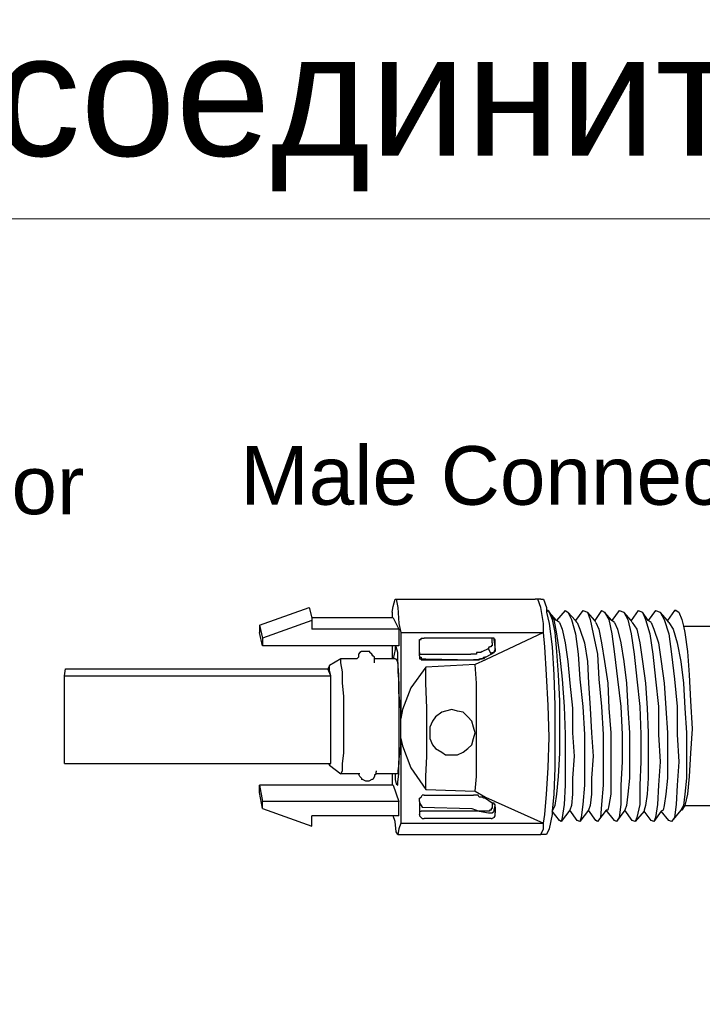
# Model space of a CAD drawing. Header units: millimetres. Extents: x 1114507 to 93926427, y 174473 to 817039.
# Tile 445 of 483: x 2220054 to 2223153, y 769243 to 773715. Entities that reach past the tile are written whole.
import ezdxf

# ---------------------------------------------------------------- set-up
doc = ezdxf.new("R2010")
doc.units = ezdxf.units.MM
doc.styles.add('Arial$001', font='arial.ttf', dxfattribs={"height": 2.041488})

msp = doc.modelspace()

# ---------------------------------------------------------------- linework, layer by layer
at = {"color": 7, "linetype": 'Continuous', "lineweight": 9, "elevation": -2718483}
msp.add_lwpolyline([(2210427, 772809.4), (2229627.9, 772809.4), (2229626.2, 763992.8), (2210427, 763992.8)], close=True, dxfattribs=at)
at = {"color": 7, "linetype": 'Continuous', "lineweight": -2, "elevation": -2718483}
for points in [[(2221745, 771023.9), (2221750.2, 771049.7), (2221750.2, 771049.7)], [(2221750.2, 771049.7), (2221757.9, 771083.3), (2221757.9, 771083.3)], [(2221757.9, 771083.3), (2221763.1, 771083.3), (2221763.1, 771083.3)], [(2221757.9, 771083.3), (2222393.6, 771083.3), (2222393.6, 771083.3)], [(2221763.1, 771083.3), (2221770.8, 771044.6), (2221770.8, 771044.6)], [(2222419.4, 771083.3), (2222393.6, 771083.3), (2222393.6, 771083.3)], [(2222406.5, 771083.3), (2222393.6, 771083.3), (2222393.6, 771083.3)], [(2222419.4, 771044.6), (2222406.5, 771083.3), (2222406.5, 771083.3)], [(2222419.4, 771083.3), (2222432.3, 771083.3), (2222432.3, 771083.3)], [(2222432.3, 771083.3), (2222445.3, 771044.6), (2222445.3, 771044.6)], [(2221142.9, 770964.5), (2221367.7, 771044.6), (2221367.7, 771044.6)], [(2221367.7, 771044.6), (2221380.6, 770998), (2221380.6, 770998)], [(2221745, 771023.9), (2221745, 770998), (2221745, 770998)], [(2221770.8, 771044.6), (2221776, 770972.2), (2221776, 770972.2)], [(2222432.3, 770972.2), (2222419.4, 771044.6), (2222419.4, 771044.6)], [(2222445.3, 771044.6), (2222445.3, 771031.6), (2222445.3, 771031.6)], [(2222453, 771031.6), (2222445.3, 771031.6), (2222445.3, 771031.6)], [(2222445.3, 771023.9), (2222453, 771031.6), (2222453, 771031.6)], [(2222445.3, 771031.6), (2222445.3, 771023.9), (2222445.3, 771023.9)], [(2222445.3, 771023.9), (2222458.2, 770972.2), (2222458.2, 770972.2)], [(2222453, 771031.6), (2222458.2, 771023.9), (2222458.2, 771023.9)], [(2222458.2, 771023.9), (2222471.1, 770990.3), (2222471.1, 770990.3)], [(2222458.2, 771023.9), (2222478.8, 770990.3), (2222478.8, 770990.3)], [(2222491.8, 770985.1), (2222458.2, 771023.9), (2222458.2, 771023.9)], [(2222530.5, 771031.6), (2222491.8, 770985.1), (2222491.8, 770985.1)], [(2222530.5, 771031.6), (2222543.4, 771023.9), (2222543.4, 771023.9)], [(2222543.4, 771023.9), (2222558.9, 770990.3), (2222558.9, 770990.3)], [(2222577, 770985.1), (2222543.4, 771023.9), (2222543.4, 771023.9)], [(2222610.6, 771031.6), (2222577, 770985.1), (2222577, 770985.1)], [(2222610.6, 771031.6), (2222631.3, 771023.9), (2222631.3, 771023.9)], [(2222631.3, 771023.9), (2222644.2, 770990.3), (2222644.2, 770990.3)], [(2222664.9, 770985.1), (2222631.3, 771023.9), (2222631.3, 771023.9)], [(2222695.9, 771031.6), (2222664.9, 770985.1), (2222664.9, 770985.1)], [(2222695.9, 771031.6), (2222708.8, 771023.9), (2222708.8, 771023.9)], [(2222708.8, 771023.9), (2222729.5, 770990.3), (2222729.5, 770990.3)], [(2222742.4, 770985.1), (2222708.8, 771023.9), (2222708.8, 771023.9)], [(2222776, 771031.6), (2222742.4, 770985.1), (2222742.4, 770985.1)], [(2222776, 771031.6), (2222796.7, 771023.9), (2222796.7, 771023.9)], [(2222796.7, 771023.9), (2222814.8, 770990.3), (2222814.8, 770990.3)], [(2222830.3, 770985.1), (2222796.7, 771023.9), (2222796.7, 771023.9)], [(2222861.3, 771031.6), (2222830.3, 770985.1), (2222830.3, 770985.1)], [(2222861.3, 771031.6), (2222881.9, 771023.9), (2222881.9, 771023.9)], [(2222881.9, 771023.9), (2222894.9, 770990.3), (2222894.9, 770990.3)], [(2222907.8, 770985.1), (2222881.9, 771023.9), (2222881.9, 771023.9)], [(2222941.4, 771031.6), (2222907.8, 770985.1), (2222907.8, 770985.1)], [(2222941.4, 771031.6), (2222962.1, 771023.9), (2222962.1, 771023.9)], [(2222962.1, 771023.9), (2222980.1, 770990.3), (2222980.1, 770990.3)], [(2222995.6, 770985.1), (2222962.1, 771023.9), (2222962.1, 771023.9)], [(2223026.7, 771031.6), (2222995.6, 770985.1), (2222995.6, 770985.1)], [(2223034.4, 771031.6), (2223026.7, 771031.6), (2223026.7, 771031.6)], [(2223026.7, 771031.6), (2223034.4, 771031.6), (2223034.4, 771031.6)], [(2223034.4, 771031.6), (2223047.3, 771023.9), (2223047.3, 771023.9)], [(2223034.4, 771031.6), (2223047.3, 771023.9), (2223047.3, 771023.9)], [(2223047.3, 771023.9), (2223060.2, 770990.3), (2223060.2, 770990.3)], [(2221142.9, 770964.5), (2221142.9, 770930.9), (2221142.9, 770930.9)], [(2221142.9, 770964.5), (2221155.8, 770905), (2221155.8, 770905)], [(2221380.6, 770985.1), (2221155.8, 770905), (2221155.8, 770905)], [(2221745, 770998), (2221380.6, 770998), (2221380.6, 770998)], [(2221380.6, 770998), (2221380.6, 770985.1), (2221380.6, 770985.1)], [(2221380.6, 770985.1), (2221380.6, 770946.4), (2221380.6, 770946.4)], [(2221750.2, 770998), (2221745, 770998), (2221745, 770998)], [(2221750.2, 770998), (2221776, 770946.4), (2221776, 770946.4)], [(2221776, 770972.2), (2221783.7, 770930.9), (2221783.7, 770930.9)], [(2222432.3, 770930.9), (2222432.3, 770972.2), (2222432.3, 770972.2)], [(2222458.2, 770972.2), (2222471.1, 770866.3), (2222471.1, 770866.3)], [(2222471.1, 770990.3), (2222484, 770930.9), (2222484, 770930.9)], [(2222478.8, 770990.3), (2222491.8, 770925.7), (2222491.8, 770925.7)], [(2222504.7, 770977.4), (2222491.8, 770985.1), (2222491.8, 770985.1)], [(2222504.7, 770977.4), (2222517.6, 770946.4), (2222517.6, 770946.4)], [(2222558.9, 770990.3), (2222577, 770925.7), (2222577, 770925.7)], [(2222584.8, 770977.4), (2222577, 770985.1), (2222577, 770985.1)], [(2222584.8, 770977.4), (2222597.7, 770946.4), (2222597.7, 770946.4)], [(2222644.2, 770990.3), (2222657.1, 770925.7), (2222657.1, 770925.7)], [(2222670.1, 770977.4), (2222664.9, 770985.1), (2222664.9, 770985.1)], [(2222670.1, 770977.4), (2222683, 770946.4), (2222683, 770946.4)], [(2222729.5, 770990.3), (2222742.4, 770925.7), (2222742.4, 770925.7)], [(2222755.3, 770977.4), (2222742.4, 770985.1), (2222742.4, 770985.1)], [(2222755.3, 770977.4), (2222768.3, 770946.4), (2222768.3, 770946.4)], [(2222814.8, 770990.3), (2222830.3, 770925.7), (2222830.3, 770925.7)], [(2222835.4, 770977.4), (2222830.3, 770985.1), (2222830.3, 770985.1)], [(2222835.4, 770977.4), (2222856.1, 770946.4), (2222856.1, 770946.4)], [(2222894.9, 770990.3), (2222915.5, 770925.7), (2222915.5, 770925.7)], [(2222920.7, 770977.4), (2222907.8, 770985.1), (2222907.8, 770985.1)], [(2222920.7, 770977.4), (2222933.6, 770946.4), (2222933.6, 770946.4)], [(2222980.1, 770990.3), (2223000.8, 770925.7), (2223000.8, 770925.7)], [(2223000.8, 770977.4), (2222995.6, 770985.1), (2222995.6, 770985.1)], [(2223000.8, 770977.4), (2223021.5, 770946.4), (2223021.5, 770946.4)], [(2223060.2, 770990.3), (2223068, 770959.3), (2223068, 770959.3)], [(2221155.8, 770871.4), (2221142.9, 770930.9), (2221142.9, 770930.9)], [(2221776, 770946.4), (2221380.6, 770946.4), (2221380.6, 770946.4)], [(2221776, 770946.4), (2221776, 770871.4), (2221776, 770871.4)], [(2221783.7, 770930.9), (2221783.7, 770540.7), (2221783.7, 770540.7)], [(2221783.7, 770930.9), (2222432.3, 770930.9), (2222432.3, 770930.9)], [(2222432.3, 770930.9), (2222168.8, 770806.8), (2222168.8, 770806.8)], [(2222437.5, 770866.3), (2222432.3, 770930.9), (2222432.3, 770930.9)], [(2222484, 770930.9), (2222491.8, 770845.6), (2222491.8, 770845.6)], [(2222491.8, 770925.7), (2222504.7, 770832.7), (2222504.7, 770832.7)], [(2222517.6, 770946.4), (2222530.5, 770884.4), (2222530.5, 770884.4)], [(2222577, 770925.7), (2222590, 770832.7), (2222590, 770832.7)], [(2222597.7, 770946.4), (2222618.4, 770884.4), (2222618.4, 770884.4)], [(2222657.1, 770925.7), (2222677.8, 770832.7), (2222677.8, 770832.7)], [(2222683, 770946.4), (2222695.9, 770884.4), (2222695.9, 770884.4)], [(2222742.4, 770925.7), (2222755.3, 770832.7), (2222755.3, 770832.7)], [(2222768.3, 770946.4), (2222783.8, 770884.4), (2222783.8, 770884.4)], [(2222830.3, 770925.7), (2222843.2, 770832.7), (2222843.2, 770832.7)], [(2222856.1, 770946.4), (2222869, 770884.4), (2222869, 770884.4)], [(2222915.5, 770925.7), (2222928.5, 770832.7), (2222928.5, 770832.7)], [(2222933.6, 770946.4), (2222954.3, 770884.4), (2222954.3, 770884.4)], [(2223000.8, 770925.7), (2223013.7, 770832.7), (2223013.7, 770832.7)], [(2223021.5, 770946.4), (2223039.6, 770884.4), (2223039.6, 770884.4)], [(2223068, 770959.3), (2223530.5, 770959.3), (2223530.5, 770959.3)], [(2223068, 770959.3), (2223073.2, 770930.9), (2223073.2, 770930.9)], [(2223073.2, 770930.9), (2223086.1, 770845.6), (2223086.1, 770845.6)], [(2221155.8, 770905), (2221155.8, 770871.4), (2221155.8, 770871.4)], [(2221745, 770871.4), (2221155.8, 770871.4), (2221155.8, 770871.4)], [(2221776, 770871.4), (2221745, 770871.4), (2221745, 770871.4)], [(2221745, 770871.4), (2221745, 770812), (2221745, 770812)], [(2221869, 770899.9), (2221876.8, 770899.9), (2221876.8, 770899.9)], [(2221869, 770892.1), (2221869, 770899.9), (2221869, 770899.9)], [(2221869, 770884.4), (2221869, 770892.1), (2221869, 770892.1)], [(2221869, 770884.4), (2221869, 770886.9), (2221869, 770886.9)], [(2221869, 770840.4), (2221869, 770884.4), (2221869, 770884.4)], [(2221876.8, 770899.9), (2221876.8, 770905), (2221876.8, 770905)], [(2221876.8, 770905), (2221881.9, 770905), (2221881.9, 770905)], [(2221881.9, 770905), (2221889.7, 770905), (2221889.7, 770905)], [(2222194.6, 770905), (2221889.7, 770905), (2221889.7, 770905)], [(2222199.8, 770905), (2222194.6, 770905), (2222194.6, 770905)], [(2222194.6, 770871.4), (2222194.6, 770866.3), (2222194.6, 770866.3)], [(2222199.8, 770871.4), (2222194.6, 770871.4), (2222194.6, 770871.4)], [(2222199.8, 770884.4), (2222199.8, 770905), (2222199.8, 770905)], [(2222207.5, 770905), (2222199.8, 770905), (2222199.8, 770905)], [(2222199.8, 770884.4), (2222199.8, 770886.9), (2222199.8, 770886.9)], [(2222199.8, 770884.4), (2222199.8, 770879.2), (2222199.8, 770879.2)], [(2222199.8, 770879.2), (2222199.8, 770871.4), (2222199.8, 770871.4)], [(2222207.5, 770899.9), (2222207.5, 770905), (2222207.5, 770905)], [(2222212.7, 770866.3), (2222207.5, 770899.9), (2222207.5, 770899.9)], [(2222212.7, 770899.9), (2222207.5, 770899.9), (2222207.5, 770899.9)], [(2222212.7, 770892.1), (2222212.7, 770899.9), (2222212.7, 770899.9)], [(2222212.7, 770884.4), (2222212.7, 770892.1), (2222212.7, 770892.1)], [(2222212.7, 770884.4), (2222212.7, 770886.9), (2222212.7, 770886.9)], [(2222212.7, 770858.5), (2222212.7, 770884.4), (2222212.7, 770884.4)], [(2222530.5, 770884.4), (2222543.4, 770799.1), (2222543.4, 770799.1)], [(2222618.4, 770884.4), (2222631.3, 770799.1), (2222631.3, 770799.1)], [(2222695.9, 770884.4), (2222708.8, 770799.1), (2222708.8, 770799.1)], [(2222783.8, 770884.4), (2222796.7, 770799.1), (2222796.7, 770799.1)], [(2222869, 770884.4), (2222881.9, 770799.1), (2222881.9, 770799.1)], [(2222954.3, 770884.4), (2222967.2, 770799.1), (2222967.2, 770799.1)], [(2223039.6, 770884.4), (2223055.1, 770799.1), (2223055.1, 770799.1)], [(2221597.7, 770840.4), (2221592.5, 770832.7), (2221592.5, 770832.7)], [(2221592.5, 770832.7), (2221592.5, 770819.8), (2221592.5, 770819.8)], [(2221605.4, 770845.6), (2221597.7, 770840.4), (2221597.7, 770840.4)], [(2221610.6, 770845.6), (2221605.4, 770845.6), (2221605.4, 770845.6)], [(2221626.1, 770845.6), (2221610.6, 770845.6), (2221610.6, 770845.6)], [(2221631.3, 770845.6), (2221626.1, 770845.6), (2221626.1, 770845.6)], [(2221644.2, 770845.6), (2221631.3, 770845.6), (2221631.3, 770845.6)], [(2221644.2, 770840.4), (2221644.2, 770845.6), (2221644.2, 770845.6)], [(2221652, 770832.7), (2221644.2, 770840.4), (2221644.2, 770840.4)], [(2221657.1, 770824.9), (2221652, 770832.7), (2221652, 770832.7)], [(2221757.9, 770853.3), (2221750.2, 770812), (2221750.2, 770812)], [(2221763.1, 770866.3), (2221757.9, 770866.3), (2221757.9, 770866.3)], [(2221757.9, 770866.3), (2221757.9, 770853.3), (2221757.9, 770853.3)], [(2221770.8, 770840.4), (2221763.1, 770866.3), (2221763.1, 770866.3)], [(2221770.8, 770799.1), (2221770.8, 770840.4), (2221770.8, 770840.4)], [(2221869, 770840.4), (2221869, 770832.7), (2221869, 770832.7)], [(2221869, 770824.9), (2221869, 770840.4), (2221869, 770840.4)], [(2221869, 770832.7), (2221876.8, 770832.7), (2221876.8, 770832.7)], [(2221869, 770824.9), (2221869, 770827.5), (2221869, 770827.5)], [(2221869, 770824.9), (2221869, 770827.5), (2221869, 770827.5)], [(2221869, 770824.9), (2221869, 770827.5), (2221869, 770827.5)], [(2221876.8, 770832.7), (2222101.6, 770832.7), (2222101.6, 770832.7)], [(2222106.7, 770832.7), (2222101.6, 770832.7), (2222101.6, 770832.7)], [(2222114.5, 770832.7), (2222106.7, 770832.7), (2222106.7, 770832.7)], [(2222122.3, 770832.7), (2222114.5, 770832.7), (2222114.5, 770832.7)], [(2222127.4, 770832.7), (2222122.3, 770832.7), (2222122.3, 770832.7)], [(2222127.4, 770840.4), (2222127.4, 770832.7), (2222127.4, 770832.7)], [(2222135.2, 770840.4), (2222127.4, 770840.4), (2222127.4, 770840.4)], [(2222140.3, 770840.4), (2222135.2, 770840.4), (2222135.2, 770840.4)], [(2222148.1, 770840.4), (2222140.3, 770840.4), (2222140.3, 770840.4)], [(2222153.3, 770845.6), (2222148.1, 770840.4), (2222148.1, 770840.4)], [(2222153.3, 770845.6), (2222181.7, 770858.5), (2222181.7, 770858.5)], [(2222168.8, 770819.8), (2222194.6, 770832.7), (2222194.6, 770832.7)], [(2222168.8, 770819.8), (2222194.6, 770832.7), (2222194.6, 770832.7)], [(2222181.7, 770858.5), (2222186.9, 770866.3), (2222186.9, 770866.3)], [(2222194.6, 770832.7), (2222181.7, 770858.5), (2222181.7, 770858.5)], [(2222194.6, 770866.3), (2222186.9, 770866.3), (2222186.9, 770866.3)], [(2222194.6, 770832.7), (2222199.8, 770840.4), (2222199.8, 770840.4)], [(2222194.6, 770832.7), (2222207.5, 770840.4), (2222207.5, 770840.4)], [(2222199.8, 770840.4), (2222207.5, 770840.4), (2222207.5, 770840.4)], [(2222207.5, 770845.6), (2222212.7, 770853.3), (2222212.7, 770853.3)], [(2222207.5, 770840.4), (2222207.5, 770845.6), (2222207.5, 770845.6)], [(2222212.7, 770845.6), (2222207.5, 770845.6), (2222207.5, 770845.6)], [(2222207.5, 770845.6), (2222207.5, 770840.4), (2222207.5, 770840.4)], [(2222212.7, 770858.5), (2222212.7, 770866.3), (2222212.7, 770866.3)], [(2222212.7, 770853.3), (2222212.7, 770858.5), (2222212.7, 770858.5)], [(2222212.7, 770858.5), (2222212.7, 770853.3), (2222212.7, 770853.3)], [(2222212.7, 770853.3), (2222212.7, 770845.6), (2222212.7, 770845.6)], [(2222445.3, 770739.6), (2222437.5, 770866.3), (2222437.5, 770866.3)], [(2222471.1, 770866.3), (2222478.8, 770739.6), (2222478.8, 770739.6)], [(2222491.8, 770845.6), (2222499.5, 770739.6), (2222499.5, 770739.6)], [(2222504.7, 770832.7), (2222517.6, 770719), (2222517.6, 770719)], [(2222590, 770832.7), (2222597.7, 770719), (2222597.7, 770719)], [(2222677.8, 770832.7), (2222683, 770719), (2222683, 770719)], [(2222755.3, 770832.7), (2222768.3, 770719), (2222768.3, 770719)], [(2222843.2, 770832.7), (2222856.1, 770719), (2222856.1, 770719)], [(2222928.5, 770832.7), (2222941.4, 770719), (2222941.4, 770719)], [(2223013.7, 770832.7), (2223026.7, 770719), (2223026.7, 770719)], [(2223086.1, 770845.6), (2223093.8, 770739.6), (2223093.8, 770739.6)], [(2221460.7, 770781), (2221453, 770765.5), (2221453, 770765.5)], [(2221512.4, 770812), (2221460.7, 770781), (2221460.7, 770781)], [(2221460.7, 770773.2), (2221460.7, 770781), (2221460.7, 770781)], [(2221512.4, 770793.9), (2221512.4, 770812), (2221512.4, 770812)], [(2221584.8, 770812), (2221512.4, 770812), (2221512.4, 770812)], [(2221520.2, 770752.6), (2221512.4, 770793.9), (2221512.4, 770793.9)], [(2221592.5, 770819.8), (2221584.8, 770812), (2221584.8, 770812)], [(2221664.9, 770819.8), (2221657.1, 770824.9), (2221657.1, 770824.9)], [(2221664.9, 770812), (2221664.9, 770819.8), (2221664.9, 770819.8)], [(2221745, 770812), (2221664.9, 770812), (2221664.9, 770812)], [(2221664.9, 770799.1), (2221664.9, 770812), (2221664.9, 770812)], [(2221664.9, 770793.9), (2221664.9, 770799.1), (2221664.9, 770799.1)], [(2221750.2, 770812), (2221745, 770812), (2221745, 770812)], [(2221757.9, 770812), (2221750.2, 770812), (2221750.2, 770812)], [(2221757.9, 770812), (2221763.1, 770812), (2221763.1, 770812)], [(2221763.1, 770812), (2221770.8, 770793.9), (2221770.8, 770793.9)], [(2221776, 770739.6), (2221770.8, 770799.1), (2221770.8, 770799.1)], [(2221770.8, 770793.9), (2221770.8, 770752.6), (2221770.8, 770752.6)], [(2221869, 770824.9), (2221869, 770819.8), (2221869, 770819.8)], [(2221869, 770824.9), (2221869, 770819.8), (2221869, 770819.8)], [(2221869, 770819.8), (2221876.8, 770819.8), (2221876.8, 770819.8)], [(2221869, 770819.8), (2221869, 770812), (2221869, 770812)], [(2221869, 770812), (2221876.8, 770812), (2221876.8, 770812)], [(2221876.8, 770819.8), (2221876.8, 770812), (2221876.8, 770812)], [(2221876.8, 770812), (2221881.9, 770812), (2221881.9, 770812)], [(2221876.8, 770812), (2221876.8, 770806.8), (2221876.8, 770806.8)], [(2221876.8, 770806.8), (2221881.9, 770806.8), (2221881.9, 770806.8)], [(2221881.9, 770812), (2221889.7, 770812), (2221889.7, 770812)], [(2221881.9, 770806.8), (2221889.7, 770806.8), (2221889.7, 770806.8)], [(2221889.7, 770812), (2221897.4, 770812), (2221897.4, 770812)], [(2221889.7, 770806.8), (2222114.5, 770806.8), (2222114.5, 770806.8)], [(2221897.4, 770812), (2222114.5, 770806.8), (2222114.5, 770806.8)], [(2222122.3, 770786.2), (2221897.4, 770773.2), (2221897.4, 770773.2)], [(2222114.5, 770806.8), (2222122.3, 770806.8), (2222122.3, 770806.8)], [(2222122.3, 770806.8), (2222114.5, 770806.8), (2222114.5, 770806.8)], [(2222122.3, 770806.8), (2222119.7, 770806.8), (2222119.7, 770806.8)], [(2222122.3, 770806.8), (2222127.4, 770806.8), (2222127.4, 770806.8)], [(2222127.4, 770806.8), (2222122.3, 770806.8), (2222122.3, 770806.8)], [(2222168.8, 770806.8), (2222122.3, 770786.2), (2222122.3, 770786.2)], [(2222127.4, 770700.9), (2222122.3, 770786.2), (2222122.3, 770786.2)], [(2222127.4, 770806.8), (2222135.2, 770806.8), (2222135.2, 770806.8)], [(2222135.2, 770806.8), (2222127.4, 770806.8), (2222127.4, 770806.8)], [(2222135.2, 770806.8), (2222140.3, 770806.8), (2222140.3, 770806.8)], [(2222140.3, 770806.8), (2222135.2, 770806.8), (2222135.2, 770806.8)], [(2222140.3, 770806.8), (2222140.3, 770812), (2222140.3, 770812)], [(2222140.3, 770812), (2222148.1, 770812), (2222148.1, 770812)], [(2222148.1, 770812), (2222140.3, 770806.8), (2222140.3, 770806.8)], [(2222148.1, 770812), (2222153.3, 770812), (2222153.3, 770812)], [(2222153.3, 770812), (2222148.1, 770812), (2222148.1, 770812)], [(2222153.3, 770812), (2222161, 770819.8), (2222161, 770819.8)], [(2222161, 770812), (2222153.3, 770812), (2222153.3, 770812)], [(2222161, 770819.8), (2222168.8, 770819.8), (2222168.8, 770819.8)], [(2222168.8, 770819.8), (2222161, 770812), (2222161, 770812)], [(2222168.8, 770819.8), (2222166.2, 770819.8), (2222166.2, 770819.8)], [(2222168.8, 770819.8), (2222166.2, 770819.8), (2222166.2, 770819.8)], [(2222543.4, 770799.1), (2222551.2, 770700.9), (2222551.2, 770700.9)], [(2222631.3, 770799.1), (2222636.5, 770700.9), (2222636.5, 770700.9)], [(2222708.8, 770799.1), (2222724.3, 770700.9), (2222724.3, 770700.9)], [(2222796.7, 770799.1), (2222809.6, 770700.9), (2222809.6, 770700.9)], [(2222881.9, 770799.1), (2222894.9, 770700.9), (2222894.9, 770700.9)], [(2222967.2, 770799.1), (2222980.1, 770700.9), (2222980.1, 770700.9)], [(2223055.1, 770799.1), (2223068, 770700.9), (2223068, 770700.9)], [(2220256.6, 770734.5), (2220261.8, 770765.5), (2220261.8, 770765.5)], [(2220261.8, 770765.5), (2221453, 770765.5), (2221453, 770765.5)], [(2221465.9, 770734.5), (2221453, 770765.5), (2221453, 770765.5)], [(2221460.7, 770760.3), (2221460.7, 770773.2), (2221460.7, 770773.2)], [(2221465.9, 770734.5), (2221460.7, 770760.3), (2221460.7, 770760.3)], [(2221520.2, 770700.9), (2221520.2, 770752.6), (2221520.2, 770752.6)], [(2221770.8, 770752.6), (2221776, 770700.9), (2221776, 770700.9)], [(2221776, 770659.5), (2221776, 770739.6), (2221776, 770739.6)], [(2221897.4, 770773.2), (2221830.3, 770680.2), (2221830.3, 770680.2)], [(2221897.4, 770700.9), (2221897.4, 770773.2), (2221897.4, 770773.2)], [(2222453, 770600.1), (2222445.3, 770739.6), (2222445.3, 770739.6)], [(2222478.8, 770739.6), (2222484, 770600.1), (2222484, 770600.1)], [(2222499.5, 770739.6), (2222504.7, 770620.8), (2222504.7, 770620.8)], [(2223093.8, 770739.6), (2223099, 770620.8), (2223099, 770620.8)], [(2220256.6, 770734.5), (2221465.9, 770734.5), (2221465.9, 770734.5)], [(2220256.6, 770726.7), (2220256.6, 770734.5), (2220256.6, 770734.5)], [(2220256.6, 770680.2), (2220256.6, 770726.7), (2220256.6, 770726.7)], [(2221465.9, 770726.7), (2221465.9, 770734.5), (2221465.9, 770734.5)], [(2221465.9, 770680.2), (2221465.9, 770726.7), (2221465.9, 770726.7)], [(2221525.3, 770641.5), (2221520.2, 770700.9), (2221520.2, 770700.9)], [(2221776, 770700.9), (2221776, 770641.5), (2221776, 770641.5)], [(2221902.6, 770587.2), (2221897.4, 770700.9), (2221897.4, 770700.9)], [(2222127.4, 770587.2), (2222127.4, 770700.9), (2222127.4, 770700.9)], [(2222517.6, 770719), (2222525.4, 770594.9), (2222525.4, 770594.9)], [(2222551.2, 770700.9), (2222564.1, 770587.2), (2222564.1, 770587.2)], [(2222597.7, 770719), (2222610.6, 770594.9), (2222610.6, 770594.9)], [(2222636.5, 770700.9), (2222644.2, 770587.2), (2222644.2, 770587.2)], [(2222683, 770719), (2222695.9, 770594.9), (2222695.9, 770594.9)], [(2222724.3, 770700.9), (2222729.5, 770587.2), (2222729.5, 770587.2)], [(2222768.3, 770719), (2222783.8, 770594.9), (2222783.8, 770594.9)], [(2222809.6, 770700.9), (2222814.8, 770587.2), (2222814.8, 770587.2)], [(2222856.1, 770719), (2222869, 770594.9), (2222869, 770594.9)], [(2222894.9, 770700.9), (2222902.6, 770587.2), (2222902.6, 770587.2)], [(2222941.4, 770719), (2222954.3, 770594.9), (2222954.3, 770594.9)], [(2222980.1, 770700.9), (2222987.9, 770587.2), (2222987.9, 770587.2)], [(2223026.7, 770719), (2223039.6, 770594.9), (2223039.6, 770594.9)], [(2223068, 770700.9), (2223073.2, 770587.2), (2223073.2, 770587.2)], [(2220256.6, 770633.7), (2220256.6, 770680.2), (2220256.6, 770680.2)], [(2221465.9, 770633.7), (2221465.9, 770680.2), (2221465.9, 770680.2)], [(2221783.7, 770582), (2221776, 770659.5), (2221776, 770659.5)], [(2221830.3, 770680.2), (2221791.5, 770582), (2221791.5, 770582)], [(2220256.6, 770574.3), (2220256.6, 770633.7), (2220256.6, 770633.7)], [(2221465.9, 770574.3), (2221465.9, 770633.7), (2221465.9, 770633.7)], [(2221525.3, 770574.3), (2221525.3, 770641.5), (2221525.3, 770641.5)], [(2221776, 770641.5), (2221776, 770574.3), (2221776, 770574.3)], [(2222504.7, 770620.8), (2222504.7, 770494.2), (2222504.7, 770494.2)], [(2223099, 770620.8), (2223106.8, 770494.2), (2223106.8, 770494.2)], [(2220256.6, 770514.8), (2220256.6, 770574.3), (2220256.6, 770574.3)], [(2221465.9, 770514.8), (2221465.9, 770574.3), (2221465.9, 770574.3)], [(2221525.3, 770509.7), (2221525.3, 770574.3), (2221525.3, 770574.3)], [(2221776, 770574.3), (2221776, 770509.7), (2221776, 770509.7)], [(2221791.5, 770582), (2221783.7, 770540.7), (2221783.7, 770540.7)], [(2221783.7, 770540.7), (2221783.7, 770582), (2221783.7, 770582)], [(2221902.6, 770476.1), (2221902.6, 770587.2), (2221902.6, 770587.2)], [(2221969.8, 770569.1), (2221941.4, 770548.4), (2221941.4, 770548.4)], [(2221987.9, 770574.3), (2221969.8, 770569.1), (2221969.8, 770569.1)], [(2222016.3, 770582), (2221987.9, 770574.3), (2221987.9, 770574.3)], [(2222042.1, 770574.3), (2222016.3, 770582), (2222016.3, 770582)], [(2222068, 770569.1), (2222042.1, 770574.3), (2222042.1, 770574.3)], [(2222088.7, 770548.4), (2222068, 770569.1), (2222068, 770569.1)], [(2222127.4, 770476.1), (2222127.4, 770587.2), (2222127.4, 770587.2)], [(2222458.2, 770455.4), (2222453, 770600.1), (2222453, 770600.1)], [(2222484, 770600.1), (2222484, 770594.9), (2222484, 770594.9)], [(2222484, 770594.9), (2222484, 770468.3), (2222484, 770468.3)], [(2222484, 770594.9), (2222484, 770463.2), (2222484, 770463.2)], [(2222525.4, 770594.9), (2222530.5, 770468.3), (2222530.5, 770468.3)], [(2222564.1, 770587.2), (2222564.1, 770476.1), (2222564.1, 770476.1)], [(2222610.6, 770594.9), (2222618.4, 770468.3), (2222618.4, 770468.3)], [(2222644.2, 770587.2), (2222649.4, 770476.1), (2222649.4, 770476.1)], [(2222695.9, 770594.9), (2222703.7, 770468.3), (2222703.7, 770468.3)], [(2222729.5, 770587.2), (2222737.2, 770476.1), (2222737.2, 770476.1)], [(2222783.8, 770594.9), (2222788.9, 770468.3), (2222788.9, 770468.3)], [(2222814.8, 770587.2), (2222822.5, 770476.1), (2222822.5, 770476.1)], [(2222869, 770594.9), (2222874.2, 770468.3), (2222874.2, 770468.3)], [(2222902.6, 770587.2), (2222907.8, 770476.1), (2222907.8, 770476.1)], [(2222954.3, 770594.9), (2222954.3, 770468.3), (2222954.3, 770468.3)], [(2222987.9, 770587.2), (2222995.6, 770476.1), (2222995.6, 770476.1)], [(2223039.6, 770594.9), (2223039.6, 770468.3), (2223039.6, 770468.3)], [(2223073.2, 770587.2), (2223080.9, 770476.1), (2223080.9, 770476.1)], [(2220256.6, 770455.4), (2220256.6, 770514.8), (2220256.6, 770514.8)], [(2221465.9, 770455.4), (2221465.9, 770514.8), (2221465.9, 770514.8)], [(2221783.7, 770494.2), (2221783.7, 770540.7), (2221783.7, 770540.7)], [(2221928.4, 770527.8), (2221915.5, 770501.9), (2221915.5, 770501.9)], [(2221941.4, 770548.4), (2221928.4, 770527.8), (2221928.4, 770527.8)], [(2222106.7, 770527.8), (2222088.7, 770548.4), (2222088.7, 770548.4)], [(2222114.5, 770501.9), (2222106.7, 770527.8), (2222106.7, 770527.8)], [(2221525.3, 770442.5), (2221525.3, 770509.7), (2221525.3, 770509.7)], [(2221776, 770509.7), (2221776, 770442.5), (2221776, 770442.5)], [(2221783.7, 770450.2), (2221783.7, 770494.2), (2221783.7, 770494.2)], [(2221902.6, 770370.1), (2221902.6, 770476.1), (2221902.6, 770476.1)], [(2221915.5, 770501.9), (2221915.5, 770476.1), (2221915.5, 770476.1)], [(2221915.5, 770476.1), (2221915.5, 770450.2), (2221915.5, 770450.2)], [(2222122.3, 770476.1), (2222114.5, 770501.9), (2222114.5, 770501.9)], [(2222114.5, 770450.2), (2222122.3, 770476.1), (2222122.3, 770476.1)], [(2222127.4, 770370.1), (2222127.4, 770476.1), (2222127.4, 770476.1)], [(2222484, 770468.3), (2222484, 770463.2), (2222484, 770463.2)], [(2222504.7, 770494.2), (2222504.7, 770383.1), (2222504.7, 770383.1)], [(2222530.5, 770468.3), (2222530.5, 770344.3), (2222530.5, 770344.3)], [(2222564.1, 770476.1), (2222571.9, 770370.1), (2222571.9, 770370.1)], [(2222618.4, 770468.3), (2222618.4, 770344.3), (2222618.4, 770344.3)], [(2222649.4, 770476.1), (2222657.1, 770370.1), (2222657.1, 770370.1)], [(2222703.7, 770468.3), (2222703.7, 770344.3), (2222703.7, 770344.3)], [(2222737.2, 770476.1), (2222737.2, 770370.1), (2222737.2, 770370.1)], [(2222788.9, 770468.3), (2222788.9, 770344.3), (2222788.9, 770344.3)], [(2222822.5, 770476.1), (2222822.5, 770370.1), (2222822.5, 770370.1)], [(2222874.2, 770468.3), (2222874.2, 770344.3), (2222874.2, 770344.3)], [(2222907.8, 770476.1), (2222907.8, 770370.1), (2222907.8, 770370.1)], [(2222954.3, 770468.3), (2222962.1, 770344.3), (2222962.1, 770344.3)], [(2222995.6, 770476.1), (2222995.6, 770370.1), (2222995.6, 770370.1)], [(2223039.6, 770468.3), (2223047.3, 770344.3), (2223047.3, 770344.3)], [(2223080.9, 770476.1), (2223080.9, 770370.1), (2223080.9, 770370.1)], [(2223106.8, 770494.2), (2223099, 770383.1), (2223099, 770383.1)], [(2220256.6, 770403.7), (2220256.6, 770455.4), (2220256.6, 770455.4)], [(2221465.9, 770403.7), (2221465.9, 770455.4), (2221465.9, 770455.4)], [(2221525.3, 770383.1), (2221525.3, 770442.5), (2221525.3, 770442.5)], [(2221776, 770442.5), (2221776, 770383.1), (2221776, 770383.1)], [(2221783.7, 770450.2), (2221783.7, 770065.2), (2221783.7, 770065.2)], [(2221783.7, 770416.6), (2221783.7, 770450.2), (2221783.7, 770450.2)], [(2221783.7, 770450.2), (2221791.5, 770416.6), (2221791.5, 770416.6)], [(2221915.5, 770450.2), (2221928.4, 770421.8), (2221928.4, 770421.8)], [(2222106.7, 770421.8), (2222114.5, 770450.2), (2222114.5, 770450.2)], [(2222453, 770315.9), (2222458.2, 770455.4), (2222458.2, 770455.4)], [(2222484, 770463.2), (2222484, 770455.4), (2222484, 770455.4)], [(2222484, 770455.4), (2222484, 770315.9), (2222484, 770315.9)], [(2220256.6, 770362.4), (2220256.6, 770403.7), (2220256.6, 770403.7)], [(2221465.9, 770362.4), (2221465.9, 770403.7), (2221465.9, 770403.7)], [(2221520.2, 770336.5), (2221525.3, 770383.1), (2221525.3, 770383.1)], [(2221776, 770344.3), (2221783.7, 770416.6), (2221783.7, 770416.6)], [(2221776, 770383.1), (2221776, 770336.5), (2221776, 770336.5)], [(2221791.5, 770416.6), (2221830.3, 770315.9), (2221830.3, 770315.9)], [(2221928.4, 770421.8), (2221941.4, 770403.7), (2221941.4, 770403.7)], [(2221941.4, 770403.7), (2221969.8, 770388.2), (2221969.8, 770388.2)], [(2221969.8, 770388.2), (2221987.9, 770375.3), (2221987.9, 770375.3)], [(2222042.1, 770375.3), (2222068, 770388.2), (2222068, 770388.2)], [(2222068, 770388.2), (2222088.7, 770403.7), (2222088.7, 770403.7)], [(2222088.7, 770403.7), (2222106.7, 770421.8), (2222106.7, 770421.8)], [(2222504.7, 770383.1), (2222499.5, 770277.1), (2222499.5, 770277.1)], [(2223099, 770383.1), (2223093.8, 770277.1), (2223093.8, 770277.1)], [(2220256.6, 770336.5), (2220256.6, 770362.4), (2220256.6, 770362.4)], [(2220256.6, 770336.5), (2221460.7, 770336.5), (2221460.7, 770336.5)], [(2221460.7, 770336.5), (2221460.7, 770328.8), (2221460.7, 770328.8)], [(2221460.7, 770336.5), (2221465.9, 770336.5), (2221465.9, 770336.5)], [(2221465.9, 770336.5), (2221465.9, 770362.4), (2221465.9, 770362.4)], [(2221520.2, 770303), (2221520.2, 770336.5), (2221520.2, 770336.5)], [(2221776, 770336.5), (2221770.8, 770303), (2221770.8, 770303)], [(2221776, 770290), (2221776, 770344.3), (2221776, 770344.3)], [(2221897.4, 770277.1), (2221902.6, 770370.1), (2221902.6, 770370.1)], [(2221987.9, 770375.3), (2222016.3, 770375.3), (2222016.3, 770375.3)], [(2222016.3, 770375.3), (2222042.1, 770375.3), (2222042.1, 770375.3)], [(2222127.4, 770277.1), (2222127.4, 770370.1), (2222127.4, 770370.1)], [(2222530.5, 770344.3), (2222530.5, 770238.4), (2222530.5, 770238.4)], [(2222571.9, 770370.1), (2222564.1, 770269.4), (2222564.1, 770269.4)], [(2222618.4, 770344.3), (2222618.4, 770238.4), (2222618.4, 770238.4)], [(2222657.1, 770370.1), (2222649.4, 770269.4), (2222649.4, 770269.4)], [(2222703.7, 770344.3), (2222703.7, 770238.4), (2222703.7, 770238.4)], [(2222737.2, 770370.1), (2222737.2, 770269.4), (2222737.2, 770269.4)], [(2222788.9, 770344.3), (2222783.8, 770238.4), (2222783.8, 770238.4)], [(2222822.5, 770370.1), (2222822.5, 770269.4), (2222822.5, 770269.4)], [(2222874.2, 770344.3), (2222869, 770238.4), (2222869, 770238.4)], [(2222907.8, 770370.1), (2222907.8, 770269.4), (2222907.8, 770269.4)], [(2222962.1, 770344.3), (2222954.3, 770238.4), (2222954.3, 770238.4)], [(2222995.6, 770370.1), (2222995.6, 770269.4), (2222995.6, 770269.4)], [(2223047.3, 770344.3), (2223039.6, 770238.4), (2223039.6, 770238.4)], [(2223080.9, 770370.1), (2223080.9, 770269.4), (2223080.9, 770269.4)], [(2221460.7, 770328.8), (2221458.2, 770331.4), (2221458.2, 770331.4)], [(2221460.7, 770328.8), (2221512.4, 770290), (2221512.4, 770290)], [(2221512.4, 770290), (2221520.2, 770303), (2221520.2, 770303)], [(2221592.5, 770290), (2221512.4, 770290), (2221512.4, 770290)], [(2221597.7, 770277.1), (2221592.5, 770290), (2221592.5, 770290)], [(2221597.7, 770290), (2221592.5, 770290), (2221592.5, 770290)], [(2221664.9, 770284.9), (2221672.6, 770290), (2221672.6, 770290)], [(2221672.6, 770303), (2221672.6, 770297.8), (2221672.6, 770297.8)], [(2221672.6, 770290), (2221672.6, 770297.8), (2221672.6, 770297.8)], [(2221745, 770290), (2221672.6, 770290), (2221672.6, 770290)], [(2221745, 770290), (2221745, 770238.4), (2221745, 770238.4)], [(2221757.9, 770290), (2221745, 770290), (2221745, 770290)], [(2221757.9, 770290), (2221757.9, 770264.2), (2221757.9, 770264.2)], [(2221770.8, 770290), (2221757.9, 770290), (2221757.9, 770290)], [(2221770.8, 770303), (2221770.8, 770290), (2221770.8, 770290)], [(2221770.8, 770251.3), (2221776, 770290), (2221776, 770290)], [(2221830.3, 770315.9), (2221897.4, 770217.7), (2221897.4, 770217.7)], [(2222445.3, 770197), (2222453, 770315.9), (2222453, 770315.9)], [(2222484, 770315.9), (2222478.8, 770197), (2222478.8, 770197)], [(2221605.4, 770269.4), (2221597.7, 770277.1), (2221597.7, 770277.1)], [(2221605.4, 770269.4), (2221605.4, 770264.2), (2221605.4, 770264.2)], [(2221610.6, 770264.2), (2221605.4, 770264.2), (2221605.4, 770264.2)], [(2221626.1, 770256.4), (2221610.6, 770264.2), (2221610.6, 770264.2)], [(2221631.3, 770256.4), (2221626.1, 770256.4), (2221626.1, 770256.4)], [(2221639, 770256.4), (2221631.3, 770256.4), (2221631.3, 770256.4)], [(2221652, 770264.2), (2221639, 770256.4), (2221639, 770256.4)], [(2221657.1, 770264.2), (2221652, 770264.2), (2221652, 770264.2)], [(2221664.9, 770277.1), (2221657.1, 770264.2), (2221657.1, 770264.2)], [(2221664.9, 770284.9), (2221664.9, 770277.1), (2221664.9, 770277.1)], [(2221757.9, 770264.2), (2221763.1, 770243.5), (2221763.1, 770243.5)], [(2221770.8, 770238.4), (2221770.8, 770251.3), (2221770.8, 770251.3)], [(2221897.4, 770217.7), (2221897.4, 770277.1), (2221897.4, 770277.1)], [(2222122.3, 770209.9), (2222127.4, 770277.1), (2222127.4, 770277.1)], [(2222499.5, 770277.1), (2222491.8, 770197), (2222491.8, 770197)], [(2222564.1, 770269.4), (2222564.1, 770197), (2222564.1, 770197)], [(2222649.4, 770269.4), (2222649.4, 770197), (2222649.4, 770197)], [(2222737.2, 770269.4), (2222737.2, 770197), (2222737.2, 770197)], [(2222822.5, 770269.4), (2222814.8, 770197), (2222814.8, 770197)], [(2222907.8, 770269.4), (2222902.6, 770197), (2222902.6, 770197)], [(2222995.6, 770269.4), (2222987.9, 770197), (2222987.9, 770197)], [(2223080.9, 770269.4), (2223073.2, 770197), (2223073.2, 770197)], [(2223093.8, 770277.1), (2223086.1, 770197), (2223086.1, 770197)], [(2221142.9, 770238.4), (2221155.8, 770163.4), (2221155.8, 770163.4)], [(2221142.9, 770204.8), (2221142.9, 770238.4), (2221142.9, 770238.4)], [(2221745, 770238.4), (2221142.9, 770238.4), (2221142.9, 770238.4)], [(2221155.8, 770132.4), (2221142.9, 770204.8), (2221142.9, 770204.8)], [(2221750.2, 770238.4), (2221745, 770238.4), (2221745, 770238.4)], [(2221750.2, 770238.4), (2221776, 770163.4), (2221776, 770163.4)], [(2221763.1, 770243.5), (2221770.8, 770238.4), (2221770.8, 770238.4)], [(2221897.4, 770217.7), (2222122.3, 770209.9), (2222122.3, 770209.9)], [(2222122.3, 770209.9), (2222168.8, 770184.1), (2222168.8, 770184.1)], [(2222530.5, 770238.4), (2222525.4, 770150.5), (2222525.4, 770150.5)], [(2222618.4, 770238.4), (2222610.6, 770150.5), (2222610.6, 770150.5)], [(2222703.7, 770238.4), (2222695.9, 770150.5), (2222695.9, 770150.5)], [(2222783.8, 770238.4), (2222783.8, 770150.5), (2222783.8, 770150.5)], [(2222869, 770238.4), (2222869, 770150.5), (2222869, 770150.5)], [(2222954.3, 770238.4), (2222949.1, 770150.5), (2222949.1, 770150.5)], [(2223039.6, 770238.4), (2223034.4, 770150.5), (2223034.4, 770150.5)], [(2221776, 770163.4), (2221155.8, 770163.4), (2221155.8, 770163.4)], [(2221155.8, 770132.4), (2221155.8, 770163.4), (2221155.8, 770163.4)], [(2221776, 770098.8), (2221776, 770163.4), (2221776, 770163.4)], [(2221869, 770178.9), (2221876.8, 770184.1), (2221876.8, 770184.1)], [(2221869, 770171.2), (2221869, 770178.9), (2221869, 770178.9)], [(2221869, 770163.4), (2221869, 770171.2), (2221869, 770171.2)], [(2221869, 770163.4), (2221869, 770158.2), (2221869, 770158.2)], [(2221869, 770158.2), (2221881.9, 770137.6), (2221881.9, 770137.6)], [(2221869, 770158.2), (2221869, 770124.7), (2221869, 770124.7)], [(2221876.8, 770184.1), (2221881.9, 770191.8), (2221881.9, 770191.8)], [(2221889.7, 770191.8), (2221881.9, 770191.8), (2221881.9, 770191.8)], [(2221889.7, 770191.8), (2222114.5, 770191.8), (2222114.5, 770191.8)], [(2222122.3, 770191.8), (2222114.5, 770191.8), (2222114.5, 770191.8)], [(2222127.4, 770191.8), (2222122.3, 770191.8), (2222122.3, 770191.8)], [(2222135.2, 770191.8), (2222127.4, 770191.8), (2222127.4, 770191.8)], [(2222140.3, 770184.1), (2222135.2, 770191.8), (2222135.2, 770191.8)], [(2222148.1, 770184.1), (2222140.3, 770184.1), (2222140.3, 770184.1)], [(2222153.3, 770184.1), (2222148.1, 770184.1), (2222148.1, 770184.1)], [(2222161, 770178.9), (2222153.3, 770184.1), (2222153.3, 770184.1)], [(2222168.8, 770178.9), (2222161, 770178.9), (2222161, 770178.9)], [(2222168.8, 770178.9), (2222166.2, 770178.9), (2222166.2, 770178.9)], [(2222168.8, 770184.1), (2222432.3, 770065.2), (2222432.3, 770065.2)], [(2222168.8, 770178.9), (2222199.8, 770158.2), (2222199.8, 770158.2)], [(2222199.8, 770158.2), (2222199.8, 770145.3), (2222199.8, 770145.3)], [(2222199.8, 770158.2), (2222207.5, 770158.2), (2222207.5, 770158.2)], [(2222207.5, 770150.5), (2222207.5, 770158.2), (2222207.5, 770158.2)], [(2222437.5, 770104), (2222445.3, 770197), (2222445.3, 770197)], [(2222478.8, 770197), (2222471.1, 770119.5), (2222471.1, 770119.5)], [(2222491.8, 770197), (2222484, 770145.3), (2222484, 770145.3)], [(2222564.1, 770197), (2222558.9, 770145.3), (2222558.9, 770145.3)], [(2222649.4, 770197), (2222644.2, 770145.3), (2222644.2, 770145.3)], [(2222737.2, 770197), (2222729.5, 770145.3), (2222729.5, 770145.3)], [(2222814.8, 770197), (2222809.6, 770145.3), (2222809.6, 770145.3)], [(2222902.6, 770197), (2222894.9, 770145.3), (2222894.9, 770145.3)], [(2222987.9, 770197), (2222980.1, 770145.3), (2222980.1, 770145.3)], [(2223073.2, 770197), (2223068, 770145.3), (2223068, 770145.3)], [(2223086.1, 770197), (2223073.2, 770145.3), (2223073.2, 770145.3)], [(2221155.8, 770132.4), (2221380.6, 770052.3), (2221380.6, 770052.3)], [(2221869, 770124.7), (2221869, 770119.5), (2221869, 770119.5)], [(2221869, 770124.7), (2221869, 770111.7), (2221869, 770111.7)], [(2221869, 770119.5), (2221876.8, 770119.5), (2221876.8, 770119.5)], [(2221869, 770111.7), (2221869, 770104), (2221869, 770104)], [(2222140.3, 770119.5), (2221876.8, 770119.5), (2221876.8, 770119.5)], [(2221881.9, 770137.6), (2222106.7, 770132.4), (2222106.7, 770132.4)], [(2222106.7, 770132.4), (2222140.3, 770119.5), (2222140.3, 770119.5)], [(2222181.7, 770119.5), (2222140.3, 770119.5), (2222140.3, 770119.5)], [(2222140.3, 770119.5), (2222181.7, 770111.7), (2222181.7, 770111.7)], [(2222186.9, 770119.5), (2222181.7, 770119.5), (2222181.7, 770119.5)], [(2222181.7, 770111.7), (2222186.9, 770111.7), (2222186.9, 770111.7)], [(2222194.6, 770124.7), (2222186.9, 770124.7), (2222186.9, 770124.7)], [(2222186.9, 770124.7), (2222186.9, 770119.5), (2222186.9, 770119.5)], [(2222186.9, 770111.7), (2222194.6, 770111.7), (2222194.6, 770111.7)], [(2222199.8, 770132.4), (2222194.6, 770132.4), (2222194.6, 770132.4)], [(2222194.6, 770132.4), (2222194.6, 770124.7), (2222194.6, 770124.7)], [(2222194.6, 770111.7), (2222199.8, 770111.7), (2222199.8, 770111.7)], [(2222199.8, 770145.3), (2222199.8, 770137.6), (2222199.8, 770137.6)], [(2222199.8, 770137.6), (2222199.8, 770132.4), (2222199.8, 770132.4)], [(2222199.8, 770111.7), (2222207.5, 770119.5), (2222207.5, 770119.5)], [(2222212.7, 770150.5), (2222207.5, 770150.5), (2222207.5, 770150.5)], [(2222207.5, 770124.7), (2222212.7, 770145.3), (2222212.7, 770145.3)], [(2222207.5, 770119.5), (2222207.5, 770124.7), (2222207.5, 770124.7)], [(2222212.7, 770145.3), (2222212.7, 770150.5), (2222212.7, 770150.5)], [(2222212.7, 770145.3), (2222212.7, 770150.5), (2222212.7, 770150.5)], [(2222212.7, 770137.6), (2222212.7, 770145.3), (2222212.7, 770145.3)], [(2222212.7, 770137.6), (2222212.7, 770111.7), (2222212.7, 770111.7)], [(2222212.7, 770104), (2222212.7, 770111.7), (2222212.7, 770111.7)], [(2222484, 770145.3), (2222471.1, 770119.5), (2222471.1, 770119.5)], [(2222504.7, 770078.1), (2222471.1, 770119.5), (2222471.1, 770119.5)], [(2222471.1, 770119.5), (2222471.1, 770104), (2222471.1, 770104)], [(2222551.2, 770124.7), (2222512.4, 770073), (2222512.4, 770073)], [(2222525.4, 770150.5), (2222517.6, 770091.1), (2222517.6, 770091.1)], [(2222558.9, 770145.3), (2222551.2, 770124.7), (2222551.2, 770124.7)], [(2222584.8, 770078.1), (2222551.2, 770124.7), (2222551.2, 770124.7)], [(2222636.5, 770124.7), (2222597.7, 770073), (2222597.7, 770073)], [(2222610.6, 770150.5), (2222602.9, 770091.1), (2222602.9, 770091.1)], [(2222644.2, 770145.3), (2222636.5, 770124.7), (2222636.5, 770124.7)], [(2222670.1, 770078.1), (2222636.5, 770124.7), (2222636.5, 770124.7)], [(2222716.6, 770124.7), (2222677.8, 770073), (2222677.8, 770073)], [(2222695.9, 770150.5), (2222690.7, 770091.1), (2222690.7, 770091.1)], [(2222755.3, 770078.1), (2222716.6, 770124.7), (2222716.6, 770124.7)], [(2222724.3, 770124.7), (2222716.6, 770124.7), (2222716.6, 770124.7)], [(2222729.5, 770145.3), (2222724.3, 770124.7), (2222724.3, 770124.7)], [(2222801.8, 770124.7), (2222763.1, 770073), (2222763.1, 770073)], [(2222783.8, 770150.5), (2222776, 770091.1), (2222776, 770091.1)], [(2222809.6, 770145.3), (2222801.8, 770124.7), (2222801.8, 770124.7)], [(2222835.4, 770078.1), (2222801.8, 770124.7), (2222801.8, 770124.7)], [(2222889.7, 770119.5), (2222848.4, 770073), (2222848.4, 770073)], [(2222869, 770150.5), (2222856.1, 770091.1), (2222856.1, 770091.1)], [(2222894.9, 770145.3), (2222889.7, 770124.7), (2222889.7, 770124.7)], [(2222889.7, 770124.7), (2222889.7, 770119.5), (2222889.7, 770119.5)], [(2222920.7, 770078.1), (2222889.7, 770119.5), (2222889.7, 770119.5)], [(2222967.2, 770119.5), (2222933.6, 770073), (2222933.6, 770073)], [(2222949.1, 770150.5), (2222941.4, 770091.1), (2222941.4, 770091.1)], [(2222975, 770124.7), (2222967.2, 770119.5), (2222967.2, 770119.5)], [(2223000.8, 770078.1), (2222967.2, 770119.5), (2222967.2, 770119.5)], [(2222980.1, 770145.3), (2222975, 770124.7), (2222975, 770124.7)], [(2223055.1, 770124.7), (2223013.7, 770073), (2223013.7, 770073)], [(2223034.4, 770150.5), (2223026.7, 770091.1), (2223026.7, 770091.1)], [(2223068, 770145.3), (2223055.1, 770124.7), (2223055.1, 770124.7)], [(2223060.2, 770124.7), (2223055.1, 770124.7), (2223055.1, 770124.7)], [(2223073.2, 770145.3), (2223060.2, 770124.7), (2223060.2, 770124.7)], [(2223073.2, 770145.3), (2223564.1, 770145.3), (2223564.1, 770145.3)], [(2221380.6, 770052.3), (2221380.6, 770098.8), (2221380.6, 770098.8)], [(2221750.2, 770098.8), (2221380.6, 770098.8), (2221380.6, 770098.8)], [(2221757.9, 770073), (2221750.2, 770098.8), (2221750.2, 770098.8)], [(2221776, 770098.8), (2221750.2, 770098.8), (2221750.2, 770098.8)], [(2221763.1, 770026.5), (2221757.9, 770073), (2221757.9, 770073)], [(2221783.7, 770065.2), (2221776, 770039.4), (2221776, 770039.4)], [(2221783.7, 770065.2), (2222432.3, 770065.2), (2222432.3, 770065.2)], [(2221869, 770104), (2221869, 770106.6), (2221869, 770106.6)], [(2221869, 770104), (2221869, 770098.8), (2221869, 770098.8)], [(2221869, 770098.8), (2221876.8, 770091.1), (2221876.8, 770091.1)], [(2221876.8, 770091.1), (2221881.9, 770085.9), (2221881.9, 770085.9)], [(2221881.9, 770085.9), (2221889.7, 770085.9), (2221889.7, 770085.9)], [(2222194.6, 770085.9), (2221889.7, 770085.9), (2221889.7, 770085.9)], [(2222194.6, 770085.9), (2222199.8, 770085.9), (2222199.8, 770085.9)], [(2222207.5, 770091.1), (2222199.8, 770085.9), (2222199.8, 770085.9)], [(2222207.5, 770091.1), (2222212.7, 770098.8), (2222212.7, 770098.8)], [(2222212.7, 770104), (2222212.7, 770106.6), (2222212.7, 770106.6)], [(2222212.7, 770098.8), (2222212.7, 770104), (2222212.7, 770104)], [(2222432.3, 770065.2), (2222437.5, 770104), (2222437.5, 770104)], [(2222432.3, 770039.4), (2222432.3, 770065.2), (2222432.3, 770065.2)], [(2222471.1, 770104), (2222458.2, 770039.4), (2222458.2, 770039.4)], [(2222512.4, 770073), (2222504.7, 770078.1), (2222504.7, 770078.1)], [(2222517.6, 770091.1), (2222512.4, 770073), (2222512.4, 770073)], [(2222597.7, 770073), (2222584.8, 770078.1), (2222584.8, 770078.1)], [(2222602.9, 770091.1), (2222597.7, 770073), (2222597.7, 770073)], [(2222677.8, 770073), (2222670.1, 770078.1), (2222670.1, 770078.1)], [(2222690.7, 770091.1), (2222677.8, 770073), (2222677.8, 770073)], [(2222763.1, 770073), (2222755.3, 770078.1), (2222755.3, 770078.1)], [(2222776, 770091.1), (2222763.1, 770073), (2222763.1, 770073)], [(2222848.4, 770073), (2222835.4, 770078.1), (2222835.4, 770078.1)], [(2222856.1, 770091.1), (2222848.4, 770073), (2222848.4, 770073)], [(2222933.6, 770073), (2222920.7, 770078.1), (2222920.7, 770078.1)], [(2222941.4, 770091.1), (2222933.6, 770073), (2222933.6, 770073)], [(2223013.7, 770073), (2223000.8, 770078.1), (2223000.8, 770078.1)], [(2223026.7, 770091.1), (2223013.7, 770073), (2223013.7, 770073)], [(2221770.8, 770013.5), (2221763.1, 770026.5), (2221763.1, 770026.5)], [(2221776, 770039.4), (2221770.8, 770013.5), (2221770.8, 770013.5)], [(2222419.4, 770013.5), (2222432.3, 770039.4), (2222432.3, 770039.4)], [(2222458.2, 770039.4), (2222445.3, 770013.5), (2222445.3, 770013.5)], [(2221770.8, 770013.5), (2222419.4, 770013.5), (2222419.4, 770013.5)], [(2222445.3, 770013.5), (2222419.4, 770013.5), (2222419.4, 770013.5)]]:
    msp.add_lwpolyline(points, dxfattribs=at)
for points in [[(2223034.4, 771031.6), (2223034.4, 771031.6)], [(2221869, 770899.9), (2221869, 770899.9)], [(2221869, 770892.1), (2221869, 770892.1)], [(2221876.8, 770905), (2221876.8, 770905)], [(2221881.9, 770905), (2221881.9, 770905)], [(2221889.7, 770905), (2221889.7, 770905)], [(2222194.6, 770905), (2222194.6, 770905)], [(2222194.6, 770871.4), (2222194.6, 770871.4)], [(2222194.6, 770871.4), (2222194.6, 770871.4)], [(2222199.8, 770905), (2222199.8, 770905)], [(2222199.8, 770905), (2222199.8, 770905)], [(2222199.8, 770879.2), (2222199.8, 770879.2)], [(2222199.8, 770879.2), (2222199.8, 770879.2)], [(2222199.8, 770871.4), (2222199.8, 770871.4)], [(2222207.5, 770905), (2222207.5, 770905)], [(2222207.5, 770899.9), (2222207.5, 770899.9)], [(2222207.5, 770899.9), (2222207.5, 770899.9)], [(2222212.7, 770899.9), (2222212.7, 770899.9)], [(2222212.7, 770892.1), (2222212.7, 770892.1)], [(2221869, 770832.7), (2221869, 770832.7)], [(2221869, 770832.7), (2221869, 770832.7)], [(2221876.8, 770832.7), (2221876.8, 770832.7)], [(2222114.5, 770832.7), (2222114.5, 770832.7)], [(2222140.3, 770840.4), (2222140.3, 770840.4)], [(2222153.3, 770845.6), (2222153.3, 770845.6)], [(2222194.6, 770866.3), (2222194.6, 770866.3)], [(2222194.6, 770832.7), (2222194.6, 770832.7)], [(2222207.5, 770845.6), (2222207.5, 770845.6)], [(2222207.5, 770845.6), (2222207.5, 770845.6)], [(2222207.5, 770845.6), (2222207.5, 770845.6)], [(2222207.5, 770840.4), (2222207.5, 770840.4)], [(2222207.5, 770840.4), (2222207.5, 770840.4)], [(2222207.5, 770840.4), (2222207.5, 770840.4)], [(2222212.7, 770858.5), (2222212.7, 770858.5)], [(2222212.7, 770853.3), (2222212.7, 770853.3)], [(2222212.7, 770853.3), (2222212.7, 770853.3)], [(2222212.7, 770853.3), (2222212.7, 770853.3)], [(2222212.7, 770853.3), (2222212.7, 770853.3)], [(2222212.7, 770853.3), (2222212.7, 770853.3)], [(2222212.7, 770853.3), (2222212.7, 770853.3)], [(2222212.7, 770845.6), (2222212.7, 770845.6)], [(2222212.7, 770845.6), (2222212.7, 770845.6)], [(2221512.4, 770812), (2221512.4, 770812)], [(2221584.8, 770812), (2221584.8, 770812)], [(2221584.8, 770812), (2221584.8, 770812)], [(2221745, 770812), (2221745, 770812)], [(2221750.2, 770812), (2221750.2, 770812)], [(2221750.2, 770812), (2221750.2, 770812)], [(2221757.9, 770812), (2221757.9, 770812)], [(2221869, 770819.8), (2221869, 770819.8)], [(2221869, 770819.8), (2221869, 770819.8)], [(2221876.8, 770812), (2221876.8, 770812)], [(2221881.9, 770812), (2221881.9, 770812)], [(2221881.9, 770806.8), (2221881.9, 770806.8)], [(2221889.7, 770806.8), (2221889.7, 770806.8)], [(2222127.4, 770806.8), (2222127.4, 770806.8)], [(2222127.4, 770806.8), (2222127.4, 770806.8)], [(2222140.3, 770806.8), (2222140.3, 770806.8)], [(2222153.3, 770812), (2222153.3, 770812)], [(2222153.3, 770812), (2222153.3, 770812)], [(2222484, 770594.9), (2222484, 770594.9)], [(2222106.7, 770527.8), (2222106.7, 770527.8)], [(2221915.5, 770450.2), (2221915.5, 770450.2)], [(2220256.6, 770336.5), (2220256.6, 770336.5)], [(2221592.5, 770290), (2221592.5, 770290)], [(2221869, 770178.9), (2221869, 770178.9)], [(2221869, 770178.9), (2221869, 770178.9)], [(2221869, 770171.2), (2221869, 770171.2)], [(2221876.8, 770184.1), (2221876.8, 770184.1)], [(2221876.8, 770184.1), (2221876.8, 770184.1)], [(2221881.9, 770191.8), (2221881.9, 770191.8)], [(2221889.7, 770191.8), (2221889.7, 770191.8)], [(2222127.4, 770191.8), (2222127.4, 770191.8)], [(2222140.3, 770184.1), (2222140.3, 770184.1)], [(2222153.3, 770184.1), (2222153.3, 770184.1)], [(2222207.5, 770158.2), (2222207.5, 770158.2)], [(2221869, 770124.7), (2221869, 770124.7)], [(2221869, 770124.7), (2221869, 770124.7)], [(2221876.8, 770119.5), (2221876.8, 770119.5)], [(2222181.7, 770119.5), (2222181.7, 770119.5)], [(2222186.9, 770124.7), (2222186.9, 770124.7)], [(2222186.9, 770111.7), (2222186.9, 770111.7)], [(2222194.6, 770124.7), (2222194.6, 770124.7)], [(2222194.6, 770111.7), (2222194.6, 770111.7)], [(2222194.6, 770111.7), (2222194.6, 770111.7)], [(2222199.8, 770137.6), (2222199.8, 770137.6)], [(2222199.8, 770132.4), (2222199.8, 770132.4)], [(2222199.8, 770111.7), (2222199.8, 770111.7)], [(2222207.5, 770150.5), (2222207.5, 770150.5)], [(2222207.5, 770150.5), (2222207.5, 770150.5)], [(2222207.5, 770119.5), (2222207.5, 770119.5)], [(2222207.5, 770119.5), (2222207.5, 770119.5)], [(2222207.5, 770119.5), (2222207.5, 770119.5)], [(2222207.5, 770119.5), (2222207.5, 770119.5)], [(2222212.7, 770150.5), (2222212.7, 770150.5)], [(2222212.7, 770150.5), (2222212.7, 770150.5)], [(2222212.7, 770145.3), (2222212.7, 770145.3)], [(2222212.7, 770145.3), (2222212.7, 770145.3)], [(2222212.7, 770145.3), (2222212.7, 770145.3)], [(2222212.7, 770145.3), (2222212.7, 770145.3)], [(2222212.7, 770137.6), (2222212.7, 770137.6)], [(2222212.7, 770137.6), (2222212.7, 770137.6)], [(2222471.1, 770119.5), (2222471.1, 770119.5)], [(2222551.2, 770124.7), (2222551.2, 770124.7)], [(2222636.5, 770124.7), (2222636.5, 770124.7)], [(2222801.8, 770124.7), (2222801.8, 770124.7)], [(2223073.2, 770145.3), (2223073.2, 770145.3)], [(2221869, 770098.8), (2221869, 770098.8)], [(2221869, 770098.8), (2221869, 770098.8)], [(2221876.8, 770091.1), (2221876.8, 770091.1)], [(2221876.8, 770091.1), (2221876.8, 770091.1)], [(2221881.9, 770085.9), (2221881.9, 770085.9)], [(2221889.7, 770085.9), (2221889.7, 770085.9)], [(2222194.6, 770085.9), (2222194.6, 770085.9)], [(2222199.8, 770085.9), (2222199.8, 770085.9)], [(2222207.5, 770091.1), (2222207.5, 770091.1)], [(2222207.5, 770091.1), (2222207.5, 770091.1)], [(2222212.7, 770098.8), (2222212.7, 770098.8)], [(2222212.7, 770098.8), (2222212.7, 770098.8)]]:
    msp.add_lwpolyline(points, close=True, dxfattribs=at)

# ---------------------------------------------------------------- texts
at = {"color": 7, "style": 'Arial$001'}
for s, height, p in [('План сборки соединителя', 555.374, (2215173.2, 773096.2, -2718483)), ('Male Connector', 266.29, (2221056, 771511.3, -2718483)), ('Female Connector', 265.929, (2217291.1, 771468.5, -2718483))]:
    msp.add_text(s, height=height, dxfattribs=at).set_placement(p)

doc.saveas('drawing.dxf')
